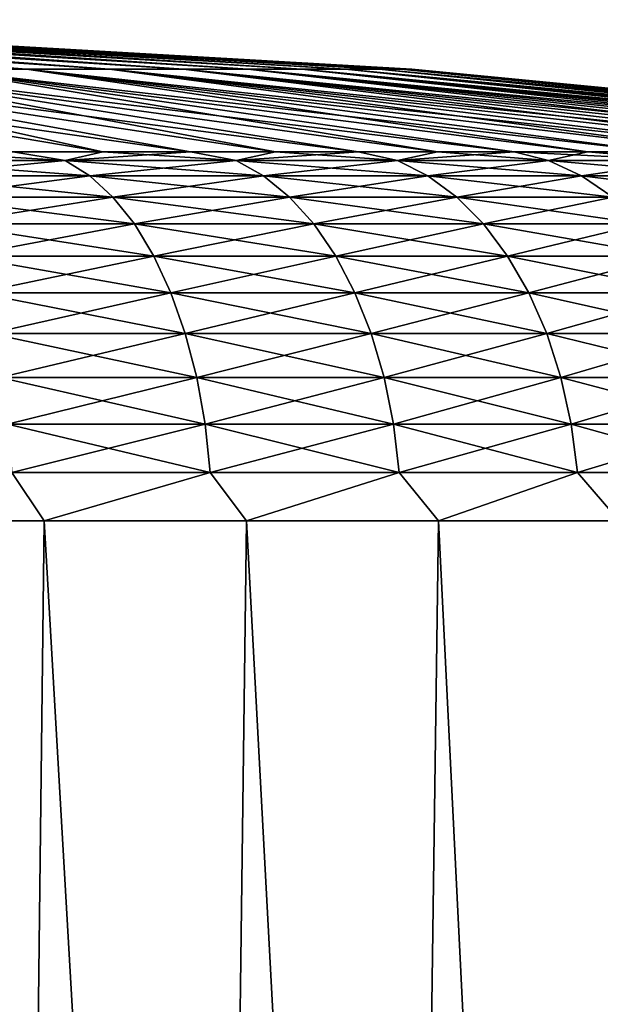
# Model space of a CAD drawing. Header units: metres. Extents: x -2 to 78, y -85 to 85.
# Tile 494 of 500: x 70.74 to 71.521, y 57.496 to 58.82. Entities that reach past the tile are written whole.
import ezdxf

# ---------------------------------------------------------------- set-up
doc = ezdxf.new("R2010")
doc.units = ezdxf.units.M
doc.layers.add('solid_20004802', color=7, linetype='CONTINUOUS')

msp = doc.modelspace()

# ---------------------------------------------------------------- linework, layer by layer
at = {"layer": 'solid_20004802'}
for points in [[(70.749252, 58.753571, 1.460372), (69.855156, 58.820332, 0.730363), (69.793488, 58.820332, 0.799975)], [(70.625946, 58.753571, 1.599561), (70.749252, 58.753571, 1.460372), (69.793488, 58.820332, 0.799975)], [(70.749252, 58.753571, -1.460372), (69.855156, 58.820332, -0.730363), (69.911026, 58.820332, -0.656015)], [(70.749252, 58.753571, -1.460372), (70.625946, 58.753571, -1.599561), (69.855156, 58.820332, -0.730363)], [(70.86097, 58.753571, 1.311711), (69.911026, 58.820332, 0.656015), (69.855156, 58.820332, 0.730363)], [(70.749252, 58.753571, 1.460372), (70.86097, 58.753571, 1.311711), (69.855156, 58.820332, 0.730363)], [(70.86097, 58.753571, -1.311711), (69.911026, 58.820332, -0.656015), (69.960732, 58.820332, -0.577412)], [(70.86097, 58.753571, -1.311711), (70.749252, 58.753571, -1.460372), (69.911026, 58.820332, -0.656015)], [(70.96035, 58.753571, 1.154544), (69.960732, 58.820332, 0.577412), (69.911026, 58.820332, 0.656015)], [(70.86097, 58.753571, 1.311711), (70.96035, 58.753571, 1.154544), (69.911026, 58.820332, 0.656015)], [(70.96035, 58.753571, -1.154544), (69.960732, 58.820332, -0.577412), (70.003952, 58.820332, -0.495064)], [(70.96035, 58.753571, -1.154544), (70.86097, 58.753571, -1.311711), (69.960732, 58.820332, -0.577412)], [(71.046768, 58.753571, 0.989889), (70.003952, 58.820332, 0.495064), (69.960732, 58.820332, 0.577412)], [(70.96035, 58.753571, 1.154544), (71.046768, 58.753571, 0.989889), (69.960732, 58.820332, 0.577412)], [(71.046768, 58.753571, -0.989889), (70.003952, 58.820332, -0.495064), (70.040405, 58.820332, -0.409506)], [(71.046768, 58.753571, -0.989889), (70.96035, 58.753571, -1.154544), (70.003952, 58.820332, -0.495064)], [(71.119659, 58.753571, 0.818814), (70.040405, 58.820332, 0.409506), (70.003952, 58.820332, 0.495064)], [(71.046768, 58.753571, 0.989889), (71.119659, 58.753571, 0.818814), (70.003952, 58.820332, 0.495064)], [(71.119659, 58.753571, -0.818814), (70.040405, 58.820332, -0.409506), (70.069855, 58.820332, -0.321292)], [(71.119659, 58.753571, -0.818814), (71.046768, 58.753571, -0.989889), (70.040405, 58.820332, -0.409506)], [(71.178543, 58.753571, 0.642429), (70.069855, 58.820332, 0.321292), (70.040405, 58.820332, 0.409506)], [(71.119659, 58.753571, 0.818814), (71.178543, 58.753571, 0.642429), (70.040405, 58.820332, 0.409506)], [(71.178543, 58.753571, -0.642429), (70.069855, 58.820332, -0.321292), (70.09211, 58.820332, -0.230994)], [(71.178543, 58.753571, -0.642429), (71.119659, 58.753571, -0.818814), (70.069855, 58.820332, -0.321292)], [(71.223045, 58.753571, 0.461877), (70.09211, 58.820332, 0.230994), (70.069855, 58.820332, 0.321292)], [(71.178543, 58.753571, 0.642429), (71.223045, 58.753571, 0.461877), (70.069855, 58.820332, 0.321292)], [(71.223045, 58.753571, -0.461877), (70.09211, 58.820332, -0.230994), (70.107025, 58.820332, -0.139199)], [(71.223045, 58.753571, -0.461877), (71.178543, 58.753571, -0.642429), (70.09211, 58.820332, -0.230994)], [(71.252876, 58.753571, 0.27833), (70.107025, 58.820332, 0.139199), (70.09211, 58.820332, 0.230994)], [(71.223045, 58.753571, 0.461877), (71.252876, 58.753571, 0.27833), (70.09211, 58.820332, 0.230994)], [(71.252876, 58.753571, -0.27833), (70.107025, 58.820332, -0.139199), (70.11451, 58.820332, -0.0465)], [(71.252876, 58.753571, -0.27833), (71.223045, 58.753571, -0.461877), (70.107025, 58.820332, -0.139199)], [(71.267838, 58.753571, 0.092978), (70.11451, 58.820332, 0.0465), (70.107025, 58.820332, 0.139199)], [(71.252876, 58.753571, 0.27833), (71.267838, 58.753571, 0.092978), (70.107025, 58.820332, 0.139199)], [(71.267838, 58.753571, -0.092978), (70.11451, 58.820332, -0.0465), (70.11451, 58.820332, 0.0465)], [(71.267838, 58.753571, -0.092978), (71.252876, 58.753571, -0.27833), (70.11451, 58.820332, -0.0465)], [(71.267838, 58.753571, 0.092978), (71.267838, 58.753571, -0.092978), (70.11451, 58.820332, 0.0465)], [(70.194756, 58.753571, 1.951618), (70.73053, 58.642647, 2.970288), (70.851768, 58.642647, 2.894609)], [(70.194756, 58.753571, 1.951618), (70.851768, 58.642647, 2.894609), (70.969772, 58.642647, 2.813985)], [(70.194756, 58.753571, 1.951618), (70.969772, 58.642647, 2.813985), (70.347794, 58.753571, 1.845984)], [(70.194756, 58.753571, -1.951618), (70.851768, 58.642647, -2.894609), (70.73053, 58.642647, -2.970288)], [(70.347794, 58.753571, -1.845984), (70.851768, 58.642647, -2.894609), (70.194756, 58.753571, -1.951618)], [(70.347794, 58.753571, 1.845984), (70.969772, 58.642647, 2.813985), (71.084343, 58.642647, 2.728554)], [(70.347794, 58.753571, 1.845984), (71.084343, 58.642647, 2.728554), (71.19529, 58.642647, 2.63846)], [(70.347794, 58.753571, 1.845984), (71.19529, 58.642647, 2.63846), (70.491837, 58.753571, 1.728377)], [(70.347794, 58.753571, -1.845984), (71.084343, 58.642647, -2.728554), (70.969772, 58.642647, -2.813985)], [(70.491837, 58.753571, -1.728377), (71.084343, 58.642647, -2.728554), (70.347794, 58.753571, -1.845984)], [(70.347794, 58.753571, -1.845984), (70.969772, 58.642647, -2.813985), (70.851768, 58.642647, -2.894609)], [(70.491837, 58.753571, 1.728377), (71.19529, 58.642647, 2.63846), (71.302414, 58.642647, 2.543859)], [(70.491837, 58.753571, 1.728377), (71.302414, 58.642647, 2.543859), (71.405533, 58.642647, 2.444911)], [(70.491837, 58.753571, 1.728377), (71.405533, 58.642647, 2.444911), (70.625946, 58.753571, 1.599561)], [(70.491837, 58.753571, -1.728377), (71.302414, 58.642647, -2.543859), (71.19529, 58.642647, -2.63846)], [(70.625946, 58.753571, -1.599561), (71.302414, 58.642647, -2.543859), (70.491837, 58.753571, -1.728377)], [(70.491837, 58.753571, -1.728377), (71.19529, 58.642647, -2.63846), (71.084343, 58.642647, -2.728554)], [(70.625946, 58.753571, 1.599561), (71.405533, 58.642647, 2.444911), (71.504486, 58.642647, 2.341787)], [(70.625946, 58.753571, 1.599561), (71.504486, 58.642647, 2.341787), (71.599083, 58.642647, 2.234662)], [(70.625946, 58.753571, 1.599561), (71.599083, 58.642647, 2.234662), (70.749252, 58.753571, 1.460372)], [(70.625946, 58.753571, -1.599561), (71.504486, 58.642647, -2.341787), (71.405533, 58.642647, -2.444911)], [(70.749252, 58.753571, -1.460372), (71.504486, 58.642647, -2.341787), (70.625946, 58.753571, -1.599561)], [(70.625946, 58.753571, -1.599561), (71.405533, 58.642647, -2.444911), (71.302414, 58.642647, -2.543859)], [(70.749252, 58.753571, 1.460372), (71.599083, 58.642647, 2.234662), (71.689178, 58.642647, 2.123719)], [(70.749252, 58.753571, 1.460372), (71.689178, 58.642647, 2.123719), (71.774612, 58.642647, 2.009147)], [(70.749252, 58.753571, 1.460372), (71.774612, 58.642647, 2.009147), (70.86097, 58.753571, 1.311711)], [(70.749252, 58.753571, -1.460372), (71.689178, 58.642647, -2.123719), (71.599083, 58.642647, -2.234662)], [(70.86097, 58.753571, -1.311711), (71.689178, 58.642647, -2.123719), (70.749252, 58.753571, -1.460372)], [(70.749252, 58.753571, -1.460372), (71.599083, 58.642647, -2.234662), (71.504486, 58.642647, -2.341787)], [(70.86097, 58.753571, 1.311711), (71.774612, 58.642647, 2.009147), (71.855232, 58.642647, 1.891143)], [(70.86097, 58.753571, 1.311711), (71.855232, 58.642647, 1.891143), (71.930916, 58.642647, 1.769908)], [(70.86097, 58.753571, 1.311711), (71.930916, 58.642647, 1.769908), (70.96035, 58.753571, 1.154544)], [(70.86097, 58.753571, -1.311711), (71.855232, 58.642647, -1.891143), (71.774612, 58.642647, -2.009147)], [(70.96035, 58.753571, -1.154544), (71.855232, 58.642647, -1.891143), (70.86097, 58.753571, -1.311711)], [(70.86097, 58.753571, -1.311711), (71.774612, 58.642647, -2.009147), (71.689178, 58.642647, -2.123719)], [(70.96035, 58.753571, 1.154544), (71.930916, 58.642647, 1.769908), (72.001518, 58.642647, 1.645649)], [(70.96035, 58.753571, 1.154544), (72.001518, 58.642647, 1.645649), (72.066925, 58.642647, 1.518578)], [(70.96035, 58.753571, 1.154544), (72.066925, 58.642647, 1.518578), (71.046768, 58.753571, 0.989889)], [(70.96035, 58.753571, -1.154544), (72.001518, 58.642647, -1.645649), (71.930916, 58.642647, -1.769908)], [(71.046768, 58.753571, -0.989889), (72.001518, 58.642647, -1.645649), (70.96035, 58.753571, -1.154544)], [(70.96035, 58.753571, -1.154544), (71.930916, 58.642647, -1.769908), (71.855232, 58.642647, -1.891143)], [(71.046768, 58.753571, 0.989889), (72.066925, 58.642647, 1.518578), (72.127029, 58.642647, 1.388913)], [(71.046768, 58.753571, 0.989889), (72.127029, 58.642647, 1.388913), (72.181717, 58.642647, 1.256875)], [(71.046768, 58.753571, 0.989889), (72.181717, 58.642647, 1.256875), (71.119659, 58.753571, 0.818814)], [(71.046768, 58.753571, -0.989889), (72.127029, 58.642647, -1.388913), (72.066925, 58.642647, -1.518578)], [(71.119659, 58.753571, -0.818814), (72.127029, 58.642647, -1.388913), (71.046768, 58.753571, -0.989889)], [(71.046768, 58.753571, -0.989889), (72.066925, 58.642647, -1.518578), (72.001518, 58.642647, -1.645649)], [(71.119659, 58.753571, 0.818814), (72.181717, 58.642647, 1.256875), (72.230911, 58.642647, 1.12269)], [(71.119659, 58.753571, 0.818814), (72.230911, 58.642647, 1.12269), (72.274513, 58.642647, 0.986586)], [(71.119659, 58.753571, 0.818814), (72.274513, 58.642647, 0.986586), (71.178543, 58.753571, 0.642429)], [(71.119659, 58.753571, -0.818814), (72.230911, 58.642647, -1.12269), (72.181717, 58.642647, -1.256875)], [(71.178543, 58.753571, -0.642429), (72.230911, 58.642647, -1.12269), (71.119659, 58.753571, -0.818814)], [(71.119659, 58.753571, -0.818814), (72.181717, 58.642647, -1.256875), (72.127029, 58.642647, -1.388913)], [(71.178543, 58.753571, 0.642429), (72.274513, 58.642647, 0.986586), (72.312447, 58.642647, 0.848797)], [(71.178543, 58.753571, 0.642429), (72.312447, 58.642647, 0.848797), (72.344666, 58.642647, 0.709558)], [(71.178543, 58.753571, 0.642429), (72.344666, 58.642647, 0.709558), (71.223045, 58.753571, 0.461877)], [(71.178543, 58.753571, -0.642429), (72.312447, 58.642647, -0.848797), (72.274513, 58.642647, -0.986586)], [(71.223045, 58.753571, -0.461877), (72.312447, 58.642647, -0.848797), (71.178543, 58.753571, -0.642429)], [(71.178543, 58.753571, -0.642429), (72.274513, 58.642647, -0.986586), (72.230911, 58.642647, -1.12269)], [(71.223045, 58.753571, 0.461877), (72.344666, 58.642647, 0.709558), (72.371094, 58.642647, 0.569107)], [(71.223045, 58.753571, 0.461877), (72.371094, 58.642647, 0.569107), (72.391701, 58.642647, 0.427683)], [(71.223045, 58.753571, 0.461877), (72.391701, 58.642647, 0.427683), (71.252876, 58.753571, 0.27833)], [(71.223045, 58.753571, -0.461877), (72.371094, 58.642647, -0.569107), (72.344666, 58.642647, -0.709558)], [(71.252876, 58.753571, -0.27833), (72.371094, 58.642647, -0.569107), (71.223045, 58.753571, -0.461877)], [(71.223045, 58.753571, -0.461877), (72.344666, 58.642647, -0.709558), (72.312447, 58.642647, -0.848797)], [(71.252876, 58.753571, 0.27833), (72.391701, 58.642647, 0.427683), (72.406441, 58.642647, 0.285529)], [(71.252876, 58.753571, 0.27833), (72.406441, 58.642647, 0.285529), (72.415298, 58.642647, 0.142886)], [(71.252876, 58.753571, 0.27833), (72.415298, 58.642647, 0.142886), (71.267838, 58.753571, 0.092978)], [(71.252876, 58.753571, -0.27833), (72.406441, 58.642647, -0.285529), (72.391701, 58.642647, -0.427683)], [(71.267838, 58.753571, -0.092978), (72.406441, 58.642647, -0.285529), (71.252876, 58.753571, -0.27833)], [(71.252876, 58.753571, -0.27833), (72.391701, 58.642647, -0.427683), (72.371094, 58.642647, -0.569107)], [(71.267838, 58.753571, 0.092978), (72.415298, 58.642647, 0.142886), (72.418251, 58.642647)], [(71.267838, 58.753571, -0.092978), (72.418251, 58.642647), (72.415298, 58.642647, -0.142886)], [(71.267838, 58.753571, 0.092978), (72.418251, 58.642647), (71.267838, 58.753571, -0.092978)], [(71.267838, 58.753571, -0.092978), (72.415298, 58.642647, -0.142886), (72.406441, 58.642647, -0.285529)], [(70.73053, 58.642647, -2.970288), (70.801201, 58.630707, -3.003545), (70.559868, 58.630707, -3.138696)], [(70.60627, 58.642647, 3.040892), (70.559868, 58.630707, 3.138696), (70.801201, 58.630707, 3.003545)], [(70.58844, 58.610268, -3.194768), (70.559868, 58.630707, -3.138696), (70.801201, 58.630707, -3.003545)], [(70.834084, 58.610268, 3.057203), (70.801201, 58.630707, 3.003545), (70.559868, 58.630707, 3.138696)], [(70.834084, 58.610268, 3.057203), (70.559868, 58.630707, 3.138696), (70.58844, 58.610268, 3.194768)], [(70.58844, 58.610268, -3.194768), (70.801201, 58.630707, -3.003545), (70.834084, 58.610268, -3.057203)], [(70.73053, 58.642647, 2.970288), (70.60627, 58.642647, 3.040892), (70.801201, 58.630707, 3.003545)], [(70.73053, 58.642647, -2.970288), (70.851768, 58.642647, -2.894609), (70.801201, 58.630707, -3.003545)], [(70.851768, 58.642647, 2.894609), (70.73053, 58.642647, 2.970288), (70.801201, 58.630707, 3.003545)], [(70.969772, 58.642647, -2.813985), (71.031181, 58.630707, -2.849876), (70.801201, 58.630707, -3.003545)], [(70.851768, 58.642647, -2.894609), (70.969772, 58.642647, -2.813985), (70.801201, 58.630707, -3.003545)], [(70.851768, 58.642647, 2.894609), (70.801201, 58.630707, 3.003545), (71.031181, 58.630707, 2.849876)], [(70.834084, 58.610268, -3.057203), (70.801201, 58.630707, -3.003545), (71.031181, 58.630707, -2.849876)], [(71.068169, 58.610268, 2.900789), (71.031181, 58.630707, 2.849876), (70.801201, 58.630707, 3.003545)], [(71.068169, 58.610268, 2.900789), (70.801201, 58.630707, 3.003545), (70.834084, 58.610268, 3.057203)], [(70.834084, 58.610268, -3.057203), (71.031181, 58.630707, -2.849876), (71.068169, 58.610268, -2.900789)], [(70.969772, 58.642647, 2.813985), (70.851768, 58.642647, 2.894609), (71.031181, 58.630707, 2.849876)], [(70.969772, 58.642647, -2.813985), (71.084343, 58.642647, -2.728554), (71.031181, 58.630707, -2.849876)], [(71.084343, 58.642647, 2.728554), (70.969772, 58.642647, 2.813985), (71.031181, 58.630707, 2.849876)], [(71.19529, 58.642647, -2.63846), (71.248398, 58.630707, -2.678637), (71.031181, 58.630707, -2.849876)], [(71.084343, 58.642647, -2.728554), (71.19529, 58.642647, -2.63846), (71.031181, 58.630707, -2.849876)], [(71.084343, 58.642647, 2.728554), (71.031181, 58.630707, 2.849876), (71.248398, 58.630707, 2.678637)], [(71.068169, 58.610268, -2.900789), (71.031181, 58.630707, -2.849876), (71.248398, 58.630707, -2.678637)], [(71.289268, 58.610268, 2.72649), (71.248398, 58.630707, 2.678637), (71.031181, 58.630707, 2.849876)], [(71.289268, 58.610268, 2.72649), (71.031181, 58.630707, 2.849876), (71.068169, 58.610268, 2.900789)], [(71.068169, 58.610268, -2.900789), (71.248398, 58.630707, -2.678637), (71.289268, 58.610268, -2.72649)], [(71.19529, 58.642647, 2.63846), (71.084343, 58.642647, 2.728554), (71.248398, 58.630707, 2.678637)], [(71.19529, 58.642647, -2.63846), (71.302414, 58.642647, -2.543859), (71.248398, 58.630707, -2.678637)], [(71.302414, 58.642647, 2.543859), (71.19529, 58.642647, 2.63846), (71.248398, 58.630707, 2.678637)], [(71.405533, 58.642647, -2.444911), (71.451508, 58.630707, -2.490883), (71.248398, 58.630707, -2.678637)], [(71.302414, 58.642647, -2.543859), (71.405533, 58.642647, -2.444911), (71.248398, 58.630707, -2.678637)], [(71.302414, 58.642647, 2.543859), (71.248398, 58.630707, 2.678637), (71.451508, 58.630707, 2.490883)], [(71.289268, 58.610268, -2.72649), (71.248398, 58.630707, -2.678637), (71.451508, 58.630707, -2.490883)], [(71.49601, 58.610268, 2.535382), (71.451508, 58.630707, 2.490883), (71.248398, 58.630707, 2.678637)], [(71.49601, 58.610268, 2.535382), (71.248398, 58.630707, 2.678637), (71.289268, 58.610268, 2.72649)], [(71.289268, 58.610268, -2.72649), (71.451508, 58.630707, -2.490883), (71.49601, 58.610268, -2.535382)], [(71.405533, 58.642647, 2.444911), (71.302414, 58.642647, 2.543859), (71.451508, 58.630707, 2.490883)], [(71.405533, 58.642647, -2.444911), (71.504486, 58.642647, -2.341787), (71.451508, 58.630707, -2.490883)], [(71.405533, 58.642647, 2.444911), (71.451508, 58.630707, 2.490883), (71.639259, 58.630707, 2.287772)], [(71.504486, 58.642647, 2.341787), (71.405533, 58.642647, 2.444911), (71.639259, 58.630707, 2.287772)], [(71.504486, 58.642647, -2.341787), (71.639259, 58.630707, -2.287772), (71.451508, 58.630707, -2.490883)], [(71.49601, 58.610268, -2.535382), (71.451508, 58.630707, -2.490883), (71.639259, 58.630707, -2.287772)], [(71.687119, 58.610268, 2.328643), (71.639259, 58.630707, 2.287772), (71.451508, 58.630707, 2.490883)], [(71.687119, 58.610268, 2.328643), (71.451508, 58.630707, 2.490883), (71.49601, 58.610268, 2.535382)], [(71.49601, 58.610268, -2.535382), (71.639259, 58.630707, -2.287772), (71.687119, 58.610268, -2.328643)], [(71.504486, 58.642647, -2.341787), (71.599083, 58.642647, -2.234662), (71.639259, 58.630707, -2.287772)], [(71.599083, 58.642647, 2.234662), (71.504486, 58.642647, 2.341787), (71.639259, 58.630707, 2.287772)], [(70.58844, 58.610268, 3.194768), (70.615532, 58.581699, 3.247945), (70.865265, 58.581699, 3.10809)], [(70.834084, 58.610268, 3.057203), (70.58844, 58.610268, 3.194768), (70.865265, 58.581699, 3.10809)], [(70.58844, 58.610268, -3.194768), (70.834084, 58.610268, -3.057203), (70.615532, 58.581699, -3.247945)], [(70.834084, 58.610268, -3.057203), (70.865265, 58.581699, -3.10809), (70.615532, 58.581699, -3.247945)], [(70.834084, 58.610268, 3.057203), (70.865265, 58.581699, 3.10809), (71.103249, 58.581699, 2.949072)], [(71.068169, 58.610268, 2.900789), (70.834084, 58.610268, 3.057203), (71.103249, 58.581699, 2.949072)], [(70.834084, 58.610268, -3.057203), (71.068169, 58.610268, -2.900789), (70.865265, 58.581699, -3.10809)], [(71.068169, 58.610268, -2.900789), (71.103249, 58.581699, -2.949072), (70.865265, 58.581699, -3.10809)], [(71.068169, 58.610268, 2.900789), (71.103249, 58.581699, 2.949072), (71.328026, 58.581699, 2.771873)], [(71.289268, 58.610268, 2.72649), (71.068169, 58.610268, 2.900789), (71.328026, 58.581699, 2.771873)], [(71.068169, 58.610268, -2.900789), (71.289268, 58.610268, -2.72649), (71.103249, 58.581699, -2.949072)], [(71.289268, 58.610268, -2.72649), (71.328026, 58.581699, -2.771873), (71.103249, 58.581699, -2.949072)], [(71.289268, 58.610268, 2.72649), (71.328026, 58.581699, 2.771873), (71.538208, 58.581699, 2.577584)], [(71.49601, 58.610268, 2.535382), (71.289268, 58.610268, 2.72649), (71.538208, 58.581699, 2.577584)], [(71.289268, 58.610268, -2.72649), (71.49601, 58.610268, -2.535382), (71.328026, 58.581699, -2.771873)], [(71.49601, 58.610268, -2.535382), (71.538208, 58.581699, -2.577584), (71.328026, 58.581699, -2.771873)], [(71.49601, 58.610268, 2.535382), (71.538208, 58.581699, 2.577584), (71.732498, 58.581699, 2.367403)], [(71.687119, 58.610268, 2.328643), (71.49601, 58.610268, 2.535382), (71.732498, 58.581699, 2.367403)], [(71.49601, 58.610268, -2.535382), (71.687119, 58.610268, -2.328643), (71.538208, 58.581699, -2.577584)], [(70.615532, 58.581699, 3.247945), (70.640678, 58.545498, 3.297295), (70.894203, 58.545498, 3.155314)], [(70.865265, 58.581699, 3.10809), (70.615532, 58.581699, 3.247945), (70.894203, 58.545498, 3.155314)], [(70.615532, 58.581699, -3.247945), (70.865265, 58.581699, -3.10809), (70.640678, 58.545498, -3.297295)], [(70.865265, 58.581699, -3.10809), (70.894203, 58.545498, -3.155314), (70.640678, 58.545498, -3.297295)], [(70.865265, 58.581699, 3.10809), (70.894203, 58.545498, 3.155314), (71.135803, 58.545498, 2.993881)], [(71.103249, 58.581699, 2.949072), (70.865265, 58.581699, 3.10809), (71.135803, 58.545498, 2.993881)], [(70.865265, 58.581699, -3.10809), (71.103249, 58.581699, -2.949072), (70.894203, 58.545498, -3.155314)], [(71.103249, 58.581699, -2.949072), (71.135803, 58.545498, -2.993881), (70.894203, 58.545498, -3.155314)], [(71.103249, 58.581699, 2.949072), (71.135803, 58.545498, 2.993881), (71.363998, 58.545498, 2.813989)], [(71.328026, 58.581699, 2.771873), (71.103249, 58.581699, 2.949072), (71.363998, 58.545498, 2.813989)], [(71.103249, 58.581699, -2.949072), (71.328026, 58.581699, -2.771873), (71.135803, 58.545498, -2.993881)], [(71.328026, 58.581699, -2.771873), (71.363998, 58.545498, -2.813989), (71.135803, 58.545498, -2.993881)], [(71.328026, 58.581699, 2.771873), (71.363998, 58.545498, 2.813989), (71.57737, 58.545498, 2.616748)], [(71.538208, 58.581699, 2.577584), (71.328026, 58.581699, 2.771873), (71.57737, 58.545498, 2.616748)], [(71.328026, 58.581699, -2.771873), (71.538208, 58.581699, -2.577584), (71.363998, 58.545498, -2.813989)], [(71.538208, 58.581699, -2.577584), (71.57737, 58.545498, -2.616748), (71.363998, 58.545498, -2.813989)], [(70.640678, 58.545498, 3.297295), (70.663437, 58.502304, 3.341953), (70.920395, 58.502304, 3.19805)], [(70.894203, 58.545498, 3.155314), (70.640678, 58.545498, 3.297295), (70.920395, 58.502304, 3.19805)], [(70.640678, 58.545498, -3.297295), (70.894203, 58.545498, -3.155314), (70.663437, 58.502304, -3.341953)], [(70.894203, 58.545498, -3.155314), (70.920395, 58.502304, -3.19805), (70.663437, 58.502304, -3.341953)], [(70.894203, 58.545498, 3.155314), (70.920395, 58.502304, 3.19805), (71.165268, 58.502304, 3.03443)], [(71.135803, 58.545498, 2.993881), (70.894203, 58.545498, 3.155314), (71.165268, 58.502304, 3.03443)], [(70.894203, 58.545498, -3.155314), (71.135803, 58.545498, -2.993881), (70.920395, 58.502304, -3.19805)], [(71.135803, 58.545498, -2.993881), (71.165268, 58.502304, -3.03443), (70.920395, 58.502304, -3.19805)], [(71.135803, 58.545498, 2.993881), (71.165268, 58.502304, 3.03443), (71.396553, 58.502304, 2.852102)], [(71.363998, 58.545498, 2.813989), (71.135803, 58.545498, 2.993881), (71.396553, 58.502304, 2.852102)], [(71.135803, 58.545498, -2.993881), (71.363998, 58.545498, -2.813989), (71.165268, 58.502304, -3.03443)], [(71.363998, 58.545498, -2.813989), (71.396553, 58.502304, -2.852102), (71.165268, 58.502304, -3.03443)], [(71.363998, 58.545498, 2.813989), (71.396553, 58.502304, 2.852102), (71.612816, 58.502304, 2.652189)], [(71.57737, 58.545498, 2.616748), (71.363998, 58.545498, 2.813989), (71.612816, 58.502304, 2.652189)], [(71.363998, 58.545498, -2.813989), (71.57737, 58.545498, -2.616748), (71.396553, 58.502304, -2.852102)], [(71.57737, 58.545498, -2.616748), (71.612816, 58.502304, -2.652189), (71.396553, 58.502304, -2.852102)], [(70.663437, 58.502304, 3.341953), (70.683403, 58.452866, 3.381139), (70.943375, 58.452866, 3.235548)], [(70.920395, 58.502304, 3.19805), (70.663437, 58.502304, 3.341953), (70.943375, 58.452866, 3.235548)], [(70.663437, 58.502304, -3.341953), (70.920395, 58.502304, -3.19805), (70.683403, 58.452866, -3.381139)], [(70.920395, 58.502304, -3.19805), (70.943375, 58.452866, -3.235548), (70.683403, 58.452866, -3.381139)], [(70.920395, 58.502304, 3.19805), (70.943375, 58.452866, 3.235548), (71.191116, 58.452866, 3.07001)], [(71.165268, 58.502304, 3.03443), (70.920395, 58.502304, 3.19805), (71.191116, 58.452866, 3.07001)], [(70.920395, 58.502304, -3.19805), (71.165268, 58.502304, -3.03443), (70.943375, 58.452866, -3.235548)], [(71.165268, 58.502304, -3.03443), (71.191116, 58.452866, -3.07001), (70.943375, 58.452866, -3.235548)], [(71.165268, 58.502304, 3.03443), (71.191116, 58.452866, 3.07001), (71.42511, 58.452866, 2.885544)], [(71.396553, 58.502304, 2.852102), (71.165268, 58.502304, 3.03443), (71.42511, 58.452866, 2.885544)], [(71.165268, 58.502304, -3.03443), (71.396553, 58.502304, -2.852102), (71.191116, 58.452866, -3.07001)], [(71.396553, 58.502304, -2.852102), (71.42511, 58.452866, -2.885544), (71.191116, 58.452866, -3.07001)], [(71.396553, 58.502304, 2.852102), (71.42511, 58.452866, 2.885544), (71.643913, 58.452866, 2.683287)], [(71.612816, 58.502304, 2.652189), (71.396553, 58.502304, 2.852102), (71.643913, 58.452866, 2.683287)], [(71.396553, 58.502304, -2.852102), (71.612816, 58.502304, -2.652189), (71.42511, 58.452866, -2.885544)], [(71.612816, 58.502304, -2.652189), (71.643913, 58.452866, -2.683287), (71.42511, 58.452866, -2.885544)], [(70.683403, 58.452866, 3.381139), (70.700226, 58.398056, 3.414165), (70.962738, 58.398056, 3.267153)], [(70.943375, 58.452866, 3.235548), (70.683403, 58.452866, 3.381139), (70.962738, 58.398056, 3.267153)], [(70.683403, 58.452866, -3.381139), (70.943375, 58.452866, -3.235548), (70.700226, 58.398056, -3.414165)], [(70.943375, 58.452866, -3.235548), (70.962738, 58.398056, -3.267153), (70.700226, 58.398056, -3.414165)], [(70.943375, 58.452866, 3.235548), (70.962738, 58.398056, 3.267153), (71.212906, 58.398056, 3.099997)], [(71.191116, 58.452866, 3.07001), (70.943375, 58.452866, 3.235548), (71.212906, 58.398056, 3.099997)], [(70.943375, 58.452866, -3.235548), (71.191116, 58.452866, -3.07001), (70.962738, 58.398056, -3.267153)], [(71.191116, 58.452866, -3.07001), (71.212906, 58.398056, -3.099997), (70.962738, 58.398056, -3.267153)], [(71.191116, 58.452866, 3.07001), (71.212906, 58.398056, 3.099997), (71.449188, 58.398056, 2.913729)], [(71.42511, 58.452866, 2.885544), (71.191116, 58.452866, 3.07001), (71.449188, 58.398056, 2.913729)], [(71.191116, 58.452866, -3.07001), (71.42511, 58.452866, -2.885544), (71.212906, 58.398056, -3.099997)], [(71.42511, 58.452866, -2.885544), (71.449188, 58.398056, -2.913729), (71.212906, 58.398056, -3.099997)], [(71.42511, 58.452866, 2.885544), (71.449188, 58.398056, 2.913729), (71.67012, 58.398056, 2.709497)], [(71.643913, 58.452866, 2.683287), (71.42511, 58.452866, 2.885544), (71.67012, 58.398056, 2.709497)], [(71.42511, 58.452866, -2.885544), (71.643913, 58.452866, -2.683287), (71.449188, 58.398056, -2.913729)], [(71.643913, 58.452866, -2.683287), (71.67012, 58.398056, -2.709497), (71.449188, 58.398056, -2.913729)], [(70.700226, 58.398056, 3.414165), (70.713623, 58.338833, 3.440454), (70.978157, 58.338833, 3.292309)], [(70.962738, 58.398056, 3.267153), (70.700226, 58.398056, 3.414165), (70.978157, 58.338833, 3.292309)], [(70.700226, 58.398056, -3.414165), (70.962738, 58.398056, -3.267153), (70.713623, 58.338833, -3.440454)], [(70.962738, 58.398056, -3.267153), (70.978157, 58.338833, -3.292309), (70.713623, 58.338833, -3.440454)], [(70.962738, 58.398056, 3.267153), (70.978157, 58.338833, 3.292309), (71.230247, 58.338833, 3.123867)], [(71.212906, 58.398056, 3.099997), (70.962738, 58.398056, 3.267153), (71.230247, 58.338833, 3.123867)], [(70.962738, 58.398056, -3.267153), (71.212906, 58.398056, -3.099997), (70.978157, 58.338833, -3.292309)], [(71.212906, 58.398056, -3.099997), (71.230247, 58.338833, -3.123867), (70.978157, 58.338833, -3.292309)], [(71.212906, 58.398056, 3.099997), (71.230247, 58.338833, 3.123867), (71.468346, 58.338833, 2.936164)], [(71.449188, 58.398056, 2.913729), (71.212906, 58.398056, 3.099997), (71.468346, 58.338833, 2.936164)], [(71.212906, 58.398056, -3.099997), (71.449188, 58.398056, -2.913729), (71.230247, 58.338833, -3.123867)], [(71.449188, 58.398056, -2.913729), (71.468346, 58.338833, -2.936164), (71.230247, 58.338833, -3.123867)], [(71.449188, 58.398056, 2.913729), (71.468346, 58.338833, 2.936164), (71.690987, 58.338833, 2.73036)], [(71.67012, 58.398056, 2.709497), (71.449188, 58.398056, 2.913729), (71.690987, 58.338833, 2.73036)], [(71.449188, 58.398056, -2.913729), (71.67012, 58.398056, -2.709497), (71.468346, 58.338833, -2.936164)], [(71.67012, 58.398056, -2.709497), (71.690987, 58.338833, -2.73036), (71.468346, 58.338833, -2.936164)], [(70.713623, 58.338833, 3.440454), (70.723351, 58.27623, 3.459544), (70.989349, 58.27623, 3.310578)], [(70.978157, 58.338833, 3.292309), (70.713623, 58.338833, 3.440454), (70.989349, 58.27623, 3.310578)], [(70.713623, 58.338833, -3.440454), (70.978157, 58.338833, -3.292309), (70.723351, 58.27623, -3.459544)], [(70.978157, 58.338833, -3.292309), (70.989349, 58.27623, -3.310578), (70.723351, 58.27623, -3.459544)], [(70.978157, 58.338833, 3.292309), (70.989349, 58.27623, 3.310578), (71.242844, 58.27623, 3.1412)], [(71.230247, 58.338833, 3.123867), (70.978157, 58.338833, 3.292309), (71.242844, 58.27623, 3.1412)], [(70.978157, 58.338833, -3.292309), (71.230247, 58.338833, -3.123867), (70.989349, 58.27623, -3.310578)], [(71.230247, 58.338833, -3.123867), (71.242844, 58.27623, -3.1412), (70.989349, 58.27623, -3.310578)], [(71.230247, 58.338833, 3.123867), (71.242844, 58.27623, 3.1412), (71.482262, 58.27623, 2.952456)], [(71.468346, 58.338833, 2.936164), (71.230247, 58.338833, 3.123867), (71.482262, 58.27623, 2.952456)], [(71.230247, 58.338833, -3.123867), (71.468346, 58.338833, -2.936164), (71.242844, 58.27623, -3.1412)], [(71.468346, 58.338833, -2.936164), (71.482262, 58.27623, -2.952456), (71.242844, 58.27623, -3.1412)], [(71.468346, 58.338833, 2.936164), (71.482262, 58.27623, 2.952456), (71.706131, 58.27623, 2.74551)], [(71.690987, 58.338833, 2.73036), (71.468346, 58.338833, 2.936164), (71.706131, 58.27623, 2.74551)], [(71.468346, 58.338833, -2.936164), (71.690987, 58.338833, -2.73036), (71.482262, 58.27623, -2.952456)], [(71.690987, 58.338833, -2.73036), (71.706131, 58.27623, -2.74551), (71.482262, 58.27623, -2.952456)], [(70.723351, 58.27623, 3.459544), (70.72924, 58.211346, 3.471102), (70.996124, 58.211346, 3.321638)], [(70.989349, 58.27623, 3.310578), (70.723351, 58.27623, 3.459544), (70.996124, 58.211346, 3.321638)], [(70.723351, 58.27623, -3.459544), (70.989349, 58.27623, -3.310578), (70.72924, 58.211346, -3.471102)], [(70.989349, 58.27623, -3.310578), (70.996124, 58.211346, -3.321638), (70.72924, 58.211346, -3.471102)], [(70.989349, 58.27623, 3.310578), (70.996124, 58.211346, 3.321638), (71.250465, 58.211346, 3.151695)], [(71.242844, 58.27623, 3.1412), (70.989349, 58.27623, 3.310578), (71.250465, 58.211346, 3.151695)], [(70.989349, 58.27623, -3.310578), (71.242844, 58.27623, -3.1412), (70.996124, 58.211346, -3.321638)], [(71.242844, 58.27623, -3.1412), (71.250465, 58.211346, -3.151695), (70.996124, 58.211346, -3.321638)], [(71.242844, 58.27623, 3.1412), (71.250465, 58.211346, 3.151695), (71.490685, 58.211346, 2.96232)], [(71.482262, 58.27623, 2.952456), (71.242844, 58.27623, 3.1412), (71.490685, 58.211346, 2.96232)], [(71.242844, 58.27623, -3.1412), (71.482262, 58.27623, -2.952456), (71.250465, 58.211346, -3.151695)], [(71.482262, 58.27623, -2.952456), (71.490685, 58.211346, -2.96232), (71.250465, 58.211346, -3.151695)], [(71.482262, 58.27623, 2.952456), (71.490685, 58.211346, 2.96232), (71.715309, 58.211346, 2.754682)], [(71.706131, 58.27623, 2.74551), (71.482262, 58.27623, 2.952456), (71.715309, 58.211346, 2.754682)], [(71.482262, 58.27623, -2.952456), (71.706131, 58.27623, -2.74551), (71.490685, 58.211346, -2.96232)], [(71.706131, 58.27623, -2.74551), (71.715309, 58.211346, -2.754682), (71.490685, 58.211346, -2.96232)], [(70.72924, 58.211346, 3.471102), (70.489296, 58.145981, 3.58792), (70.773048, 58.145981, 3.453279)], [(70.72924, 58.211346, -3.471102), (70.773048, 58.145981, -3.453279), (70.489296, 58.145981, -3.58792)], [(70.996124, 58.211346, 3.321638), (70.72924, 58.211346, 3.471102), (70.773048, 58.145981, 3.453279)], [(70.72924, 58.211346, -3.471102), (70.996124, 58.211346, -3.321638), (70.773048, 58.145981, -3.453279)], [(70.996124, 58.211346, 3.321638), (70.773048, 58.145981, 3.453279), (71.045044, 58.145981, 3.296241)], [(70.996124, 58.211346, -3.321638), (71.045044, 58.145981, -3.296241), (70.773048, 58.145981, -3.453279)], [(71.250465, 58.211346, 3.151695), (70.996124, 58.211346, 3.321638), (71.045044, 58.145981, 3.296241)], [(70.996124, 58.211346, -3.321638), (71.250465, 58.211346, -3.151695), (71.045044, 58.145981, -3.296241)], [(71.250465, 58.211346, 3.151695), (71.045044, 58.145981, 3.296241), (71.30352, 58.145981, 3.117827)], [(71.250465, 58.211346, -3.151695), (71.30352, 58.145981, -3.117827), (71.045044, 58.145981, -3.296241)], [(71.490685, 58.211346, 2.96232), (71.250465, 58.211346, 3.151695), (71.30352, 58.145981, 3.117827)], [(71.250465, 58.211346, -3.151695), (71.490685, 58.211346, -2.96232), (71.30352, 58.145981, -3.117827)], [(71.490685, 58.211346, 2.96232), (71.30352, 58.145981, 3.117827), (71.546806, 58.145981, 2.919192)], [(71.490685, 58.211346, -2.96232), (71.546806, 58.145981, -2.919192), (71.30352, 58.145981, -3.117827)], [(71.715309, 58.211346, 2.754682), (71.490685, 58.211346, 2.96232), (71.546806, 58.145981, 2.919192)], [(71.490685, 58.211346, -2.96232), (71.715309, 58.211346, -2.754682), (71.546806, 58.145981, -2.919192)], [(70.773048, 58.145981, 3.453279), (70.489296, 58.145981, 3.58792), (70.727264, 54.27079, 3.476921)], [(70.489296, 58.145981, -3.58792), (70.773048, 58.145981, -3.453279), (70.727264, 54.27079, -3.476921)], [(70.773048, 58.145981, 3.453279), (70.727264, 54.27079, 3.476921), (70.995171, 54.290203, 3.327253)], [(70.773048, 58.145981, -3.453279), (70.995171, 54.290203, -3.327253), (70.727264, 54.27079, -3.476921)], [(71.045044, 58.145981, 3.296241), (70.773048, 58.145981, 3.453279), (70.995171, 54.290203, 3.327253)], [(70.773048, 58.145981, -3.453279), (71.045044, 58.145981, -3.296241), (70.995171, 54.290203, -3.327253)], [(71.045044, 58.145981, 3.296241), (70.995171, 54.290203, 3.327253), (71.250763, 54.31118, 3.156779)], [(71.045044, 58.145981, -3.296241), (71.250763, 54.31118, -3.156779), (70.995171, 54.290203, -3.327253)], [(71.30352, 58.145981, 3.117827), (71.045044, 58.145981, 3.296241), (71.250763, 54.31118, 3.156779)], [(71.045044, 58.145981, -3.296241), (71.30352, 58.145981, -3.117827), (71.250763, 54.31118, -3.156779)], [(71.30352, 58.145981, 3.117827), (71.250763, 54.31118, 3.156779), (71.492348, 54.333302, 2.966543)], [(71.30352, 58.145981, -3.117827), (71.492348, 54.333302, -2.966543), (71.250763, 54.31118, -3.156779)], [(71.546806, 58.145981, 2.919192), (71.30352, 58.145981, 3.117827), (71.492348, 54.333302, 2.966543)], [(71.30352, 58.145981, -3.117827), (71.546806, 58.145981, -2.919192), (71.492348, 54.333302, -2.966543)], [(71.546806, 58.145981, 2.919192), (71.492348, 54.333302, 2.966543), (71.7183, 54.35603, 2.75776)], [(71.546806, 58.145981, -2.919192), (71.7183, 54.35603, -2.757761), (71.492348, 54.333302, -2.966543)]]:
    msp.add_3dface(points, dxfattribs=at)

doc.saveas('drawing.dxf')
